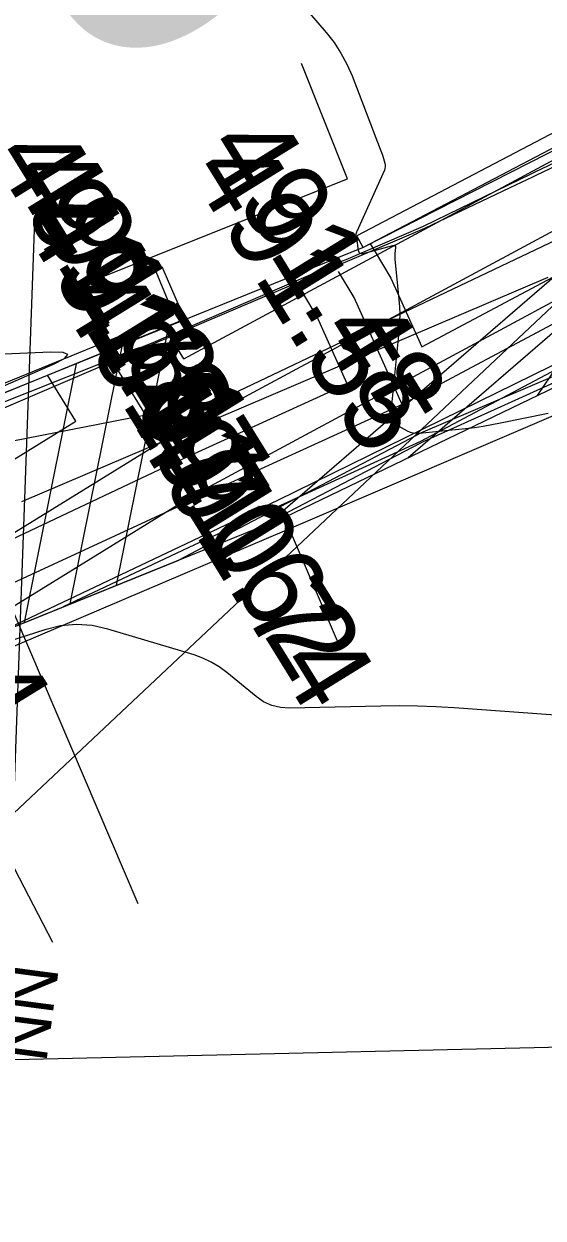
# Model space of a CAD drawing. Extents: x -636600 to -628587, y -1090963 to -1085869.
# Drawn here: x -629287.04 to -629274.54, y -1085989.59 to -1085960.82 of the extents above; entities that cross this region are included whole.
import ezdxf

# ---------------------------------------------------------------- set-up
doc = ezdxf.new("R2010")
doc.units = 0
for name, color, linetype in [('01_OBVOD PÚ', 7, 'Continuous'), ('01_PARCELY_NÁVRH_PC', 7, 'Continuous'), ('03_PC_OBJEKTY_STAV', 7, 'Continuous'), ('07_ELEKTRO', 7, 'Continuous'), ('07_OCH_P A POPISY TI', 7, 'Continuous'), ('07_PLYNOVOD', 7, 'Continuous'), ('07_VODOVOD', 7, 'Continuous'), ('15', 7, 'Continuous'), ('20', 7, 'Continuous'), ('23', 7, 'Continuous'), ('40', 7, 'Continuous'), ('53', 7, 'Continuous'), ('Ex_Major Contours', 7, 'Continuous'), ('Ex_Minor Contours', 7, 'Continuous'), ('HL_BODY', 7, 'Continuous'), ('koty_vše', 7, 'Continuous'), ('situace_osa', 7, 'Continuous'), ('situace_těleso', 7, 'Continuous'), ('situace_vozovka', 7, 'Continuous')]:
    doc.layers.add(name, color=color, linetype=linetype)

msp = doc.modelspace()

# ---------------------------------------------------------------- linework, layer by layer
at = {"layer": '01_OBVOD PÚ'}
for points in [[(-629155.01, -1085907.367), (-629156.256, -1085907.727), (-629165.804, -1085910.346), (-629173.347, -1085912.35), (-629177.805, -1085913.411), (-629195.991, -1085915.596), (-629203.29, -1085916.168), (-629208.252, -1085915.919), (-629220.17, -1085915.312), (-629224.699, -1085915.078), (-629231.201, -1085923.503), (-629240.071, -1085935.001), (-629245.493, -1085941.466), (-629252.697, -1085948.984), (-629257.046, -1085952.941), (-629267.93, -1085960.629), (-629269.557, -1085961.458), (-629278.874, -1085966.203), (-629292.164, -1085971.594), (-629296.97, -1085973.575), (-629300.843, -1085975.792), (-629302.092, -1085979.972), (-629318.438, -1085984.147)], [(-629266.244, -1086057.957), (-629268.803, -1086050.997), (-629269.843, -1086048.172), (-629290.687, -1085986.561), (-629293.491, -1085977.856), (-629280.741, -1085972.694), (-629268.115, -1085966.609), (-629257.413, -1085999.399), (-629247.153, -1086029.228), (-629248.071, -1086029.796), (-629246.732, -1086033.353), (-629237.453, -1086057.957)]]:
    msp.add_lwpolyline(points, dxfattribs=at)
at = {"layer": '01_PARCELY_NÁVRH_PC'}
msp.add_lwpolyline([(-629316.364, -1085988.132), (-629296.619, -1085985.712), (-629293.491, -1085977.856), (-629280.741, -1085972.694), (-629268.115, -1085966.609), (-629260.726, -1085963.048), (-629250.835, -1085955.574), (-629239.092, -1085942.609), (-629224.409, -1085923.812), (-629231.201, -1085923.503), (-629240.071, -1085935.001), (-629245.493, -1085941.466), (-629252.697, -1085948.984), (-629257.046, -1085952.941), (-629267.93, -1085960.629), (-629269.557, -1085961.458), (-629278.874, -1085966.203), (-629292.164, -1085971.594), (-629296.97, -1085973.575), (-629300.843, -1085975.792), (-629302.092, -1085979.972), (-629318.438, -1085984.147)], dxfattribs=at)
at = {"layer": '07_ELEKTRO'}
for points in [[(-629257.564, -1085953.778), (-629277.793, -1085971.273)], [(-629285.926, -1085974.793), (-629284.668, -1085968.553)]]:
    msp.add_lwpolyline(points, dxfattribs=at)
at = {"layer": '07_OCH_P A POPISY TI'}
for p, q in [((-629283.187, -1085968.887), (-629283.649, -1085968.14)), ((-629285.785, -1085970.39), (-629286.468, -1085969.284))]:
    msp.add_line(p, q, dxfattribs=at)
for points in [[(-629289.631, -1085976.293), (-629282.97, -1085972.177), (-629266.615, -1085963.364), (-629259.189, -1085959.233), (-629243.829, -1085945.088), (-629222.673, -1085920.382), (-629178.506, -1085918.51), (-629175.654, -1085932.991)], [(-629227.696, -1085919.057), (-629228.755, -1085922.658), (-629231.951, -1085928.064), (-629235.22, -1085932.607), (-629238.779, -1085936.608), (-629241.334, -1085939.589), (-629242.878, -1085941.253), (-629244.081, -1085942.792), (-629247.296, -1085946.362), (-629250.144, -1085949.185), (-629253.365, -1085952.522), (-629257.446, -1085956.186), (-629261.942, -1085959.701), (-629266.068, -1085962.444), (-629268.139, -1085963.469), (-629270.441, -1085966.264), (-629273.053, -1085968.514), (-629277.493, -1085970.882), (-629282.931, -1085973.369), (-629286.092, -1085974.86)], [(-629283.187, -1085968.887), (-629268.056, -1085960.733), (-629260.959, -1085956.785), (-629247.266, -1085944.175)], [(-629277.462, -1085968.599), (-629274.19, -1085966.854), (-629271.877, -1085964.861), (-629269.411, -1085961.866), (-629267.071, -1085960.707), (-629263.113, -1085958.079), (-629258.732, -1085954.653), (-629254.754, -1085951.081), (-629252.338, -1085948.578)], [(-629262.933, -1085957.099), (-629281.161, -1085972.864)], [(-629274.68, -1085969.773), (-629268.815, -1085961.111)], [(-629278.701, -1085966.116), (-629278.61, -1085966.269), (-629278.205, -1085966.946), (-629277.462, -1085968.599)], [(-629279.255, -1085969.489), (-629279.981, -1085967.872), (-629280.326, -1085967.296), (-629280.539, -1085966.941), (-629280.521, -1085966.872)], [(-629283.557, -1085968.103), (-629284.815, -1085974.343)], [(-629285.779, -1085969.004), (-629287.036, -1085975.242)], [(-629298.027, -1085977.963), (-629293.366, -1085975.931), (-629291.283, -1085974.952), (-629289.892, -1085974.402), (-629289.181, -1085973.997), (-629288.197, -1085973.605), (-629287.769, -1085973.439), (-629283.774, -1085971.555), (-629279.255, -1085969.489)], [(-629294.286, -1085975.642), (-629285.785, -1085970.39)]]:
    msp.add_lwpolyline(points, dxfattribs=at)
at = {"layer": '07_PLYNOVOD'}
for points in [[(-629250.856, -1085948.482), (-629254.059, -1085951.801), (-629258.089, -1085955.419), (-629262.528, -1085958.89), (-629266.569, -1085961.575), (-629268.775, -1085962.668), (-629271.159, -1085965.563), (-629273.622, -1085967.684), (-629277.936, -1085969.985), (-629279.093, -1085967.409), (-629279.468, -1085966.782)], [(-629277.936, -1085969.985), (-629283.353, -1085972.462), (-629287.832, -1085974.535), (-629288.746, -1085974.901), (-629289.459, -1085975.306), (-629292.954, -1085976.842), (-629298.324, -1085979.184), (-629298.53, -1085979.194)]]:
    msp.add_lwpolyline(points, dxfattribs=at)
at = {"layer": '07_VODOVOD'}
msp.add_line((-629285.058, -1085968.712), (-629283.72, -1085970.878), dxfattribs=at)
msp.add_lwpolyline([(-629294.765, -1085977.701), (-629283.72, -1085970.878), (-629267.335, -1085962.049), (-629260.074, -1085958.009), (-629244.911, -1085944.045), (-629223.388, -1085918.911), (-629177.284, -1085916.957), (-629174.472, -1085931.229)], dxfattribs=at)
at = {"layer": '20'}
for p, q in [((-629279.247, -1085964.553), (-629280.361, -1085961.768)), ((-629285.854, -1085967.196), (-629279.247, -1085964.553))]:
    msp.add_line(p, q, dxfattribs=at)
at = {"layer": '23'}
for p, q in [((-629272.013, -1085962.236), (-629279.023, -1085965.92)), ((-629271.864, -1085962.519), (-629278.874, -1085966.203)), ((-629278.874, -1085966.203), (-629279.023, -1085965.92)), ((-629283.997, -1085966.454), (-629283.439, -1085967.813)), ((-629283.168, -1085967.928), (-629283.708, -1085966.674)), ((-629283.439, -1085967.813), (-629296.861, -1085973.296)), ((-629283.168, -1085967.928), (-629296.965, -1085973.584)), ((-629280.657, -1085972.982), (-629269.395, -1085968.152)), ((-629290.701, -1085977.272), (-629280.657, -1085972.982)), ((-629280.657, -1085972.982), (-629279.478, -1085975.741))]:
    msp.add_line(p, q, dxfattribs=at)
at = {"layer": '40'}
for p, q in [((-629267.19, -1085962.664), (-629282.379, -1085969.909)), ((-629280.93, -1085972.293), (-629265.213, -1085964.57)), ((-629282.379, -1085969.909), (-629293.094, -1085971.997)), ((-629290.063, -1085976.631), (-629280.93, -1085972.293))]:
    msp.add_line(p, q, dxfattribs=at)
at = {"layer": '53'}
msp.add_line((-629287.29, -1085979.843), (-629286.774, -1085965.558), dxfattribs=at)
msp.add_lwpolyline([(-629287.29, -1085979.843), (-629266.269, -1085960.026)], dxfattribs=at)
at = {"layer": 'Ex_Major Contours'}
msp.add_lwpolyline([(-629289.694, -1085985.823), (-629268.167, -1085985.331)], dxfattribs=at)
at = {"layer": 'Ex_Minor Contours'}
for points in [[(-629280.563, -1085960.087), (-629279.764, -1085961.027), (-629279.575, -1085961.269), (-629279.409, -1085961.523), (-629279.264, -1085961.791), (-629279.142, -1085962.072), (-629278.461, -1085963.834), (-629278.446, -1085963.876), (-629278.431, -1085963.918), (-629278.417, -1085963.96), (-629278.404, -1085964.002), (-629278.352, -1085964.173), (-629278.343, -1085964.215), (-629278.342, -1085964.257), (-629278.348, -1085964.299), (-629278.362, -1085964.339), (-629279.026, -1085965.82), (-629279.031, -1085965.831), (-629279.035, -1085965.841), (-629279.039, -1085965.852), (-629279.043, -1085965.862), (-629279.061, -1085965.915), (-629279.062, -1085965.921), (-629279.062, -1085965.926), (-629279.06, -1085965.932), (-629279.057, -1085965.937), (-629279.042, -1085965.957), (-629279.038, -1085965.963), (-629279.035, -1085965.968), (-629279.033, -1085965.974), (-629279.032, -1085965.98), (-629278.991, -1085966.273), (-629278.978, -1085966.315), (-629278.955, -1085966.342), (-629278.921, -1085966.353), (-629278.877, -1085966.348), (-629278.159, -1085966.156), (-629278.129, -1085966.152), (-629278.109, -1085966.16), (-629278.099, -1085966.178), (-629278.097, -1085966.208), (-629278.111, -1085966.348), (-629278.114, -1085966.383), (-629278.114, -1085966.418), (-629278.113, -1085966.453), (-629278.111, -1085966.489), (-629278.012, -1085967.461), (-629277.999, -1085967.635), (-629277.994, -1085967.809), (-629277.998, -1085967.983), (-629278.01, -1085968.157), (-629278.212, -1085970.244), (-629278.21, -1085970.316), (-629278.189, -1085970.379), (-629278.149, -1085970.431), (-629278.09, -1085970.473), (-629277.815, -1085970.621), (-629277.746, -1085970.652), (-629277.674, -1085970.673), (-629277.599, -1085970.681), (-629277.523, -1085970.679), (-629276.409, -1085970.563), (-629276.198, -1085970.538), (-629275.988, -1085970.508), (-629275.778, -1085970.472), (-629275.57, -1085970.432), (-629274.421, -1085970.193)], [(-629293.248, -1085972.047), (-629286.328, -1085969.015), (-629286.058, -1085968.877), (-629285.979, -1085968.783), (-629286.091, -1085968.733), (-629286.395, -1085968.727), (-629288.074, -1085968.795)], [(-629265.943, -1085978.072), (-629276.68, -1085977.298), (-629277.121, -1085977.271), (-629277.563, -1085977.255), (-629278.005, -1085977.249), (-629278.447, -1085977.254), (-629280.645, -1085977.304), (-629280.866, -1085977.291), (-629281.074, -1085977.24), (-629281.27, -1085977.151), (-629281.452, -1085977.025), (-629282.156, -1085976.445), (-629282.337, -1085976.309), (-629282.529, -1085976.194), (-629282.731, -1085976.099), (-629282.944, -1085976.023), (-629285.015, -1085975.399), (-629285.396, -1085975.314), (-629285.776, -1085975.288), (-629286.156, -1085975.321), (-629286.535, -1085975.413), (-629288.716, -1085976.115)]]:
    msp.add_lwpolyline(points, dxfattribs=at)
at = {"layer": 'HL_BODY'}
for points in [[(-629288.226, -1085972.817), (-629284.299, -1085982.013)], [(-629290.954, -1085974.063), (-629286.349, -1085982.94)]]:
    msp.add_lwpolyline(points, dxfattribs=at)
at = {"layer": 'situace_osa'}
msp.add_lwpolyline([(-629274.426, -1085966.924), (-629276.514, -1085967.816), (-629278.379, -1085968.612), (-629278.468, -1085968.65), (-629283.066, -1085970.613), (-629287.099, -1085972.335)], dxfattribs=at)
at = {"layer": 'situace_těleso'}
for points in [[(-629289.746, -1085970.613), (-629289.63, -1085970.63), (-629289.215, -1085970.5), (-629288.629, -1085970.317), (-629288.039, -1085970.133), (-629283.965, -1085968.509), (-629279.373, -1085966.529), (-629279.282, -1085966.497), (-629277.422, -1085965.69), (-629275.379, -1085964.693), (-629274.833, -1085964.431), (-629274.735, -1085964.384), (-629274.094, -1085964.076), (-629273.455, -1085963.767), (-629272.819, -1085963.457), (-629272.186, -1085963.146), (-629271.557, -1085962.832), (-629270.935, -1085962.508), (-629270.443, -1085962.163), (-629270.355, -1085962.101), (-629269.781, -1085961.69), (-629269.255, -1085961.304)], [(-629273.493, -1085969.108), (-629275.563, -1085970.042), (-629277.412, -1085970.877), (-629277.497, -1085970.923), (-629281.418, -1085972.968)], [(-629294.977, -1085981.588), (-629293.491, -1085977.856), (-629281.418, -1085972.968)]]:
    msp.add_lwpolyline(points, dxfattribs=at)
at = {"layer": 'situace_vozovka'}
for points in [[(-629274.058, -1085964.158), (-629274.701, -1085964.465), (-629274.799, -1085964.511), (-629275.345, -1085964.771), (-629277.398, -1085965.746), (-629279.262, -1085966.543), (-629279.351, -1085966.581), (-629283.95, -1085968.544), (-629287.982, -1085970.266)], [(-629273.543, -1085968.993), (-629275.631, -1085969.885), (-629277.495, -1085970.681), (-629277.581, -1085970.726), (-629282.022, -1085973.058), (-629283.312, -1085973.735)], [(-629294.676, -1085980.833), (-629293.491, -1085977.856), (-629283.312, -1085973.735)]]:
    msp.add_lwpolyline(points, dxfattribs=at)

# ---------------------------------------------------------------- texts
at = {"layer": '03_PC_OBJEKTY_STAV'}
msp.add_text('Z6', height=7.5, rotation=301.7087, dxfattribs=at).set_placement((-629290.776, -1085952.592))
at = {"layer": '15'}
msp.add_text('NN', height=1.2, rotation=262.4266, dxfattribs=at).set_placement((-629287.386, -1085983.41))
at = {"layer": 'koty_vše'}
for s, p in [('491.48', (-629282.723, -1085963.778)), ('491.78', (-629287.846, -1085964.028)), ('491.81', (-629287.433, -1085964.45)), ('491.55', (-629283.082, -1085964.376)), ('491.91', (-629287.168, -1085965.582)), ('491.67', (-629287.046, -1085965.456)), ('491.70', (-629286.274, -1085967.41)), ('491.62', (-629284.808, -1085969.821)), ('491.74', (-629284.506, -1085970.557)), ('491.84', (-629292.287, -1085971.11))]:
    msp.add_text(s, height=2, rotation=301.7087, dxfattribs=at).set_placement(p)

doc.saveas('drawing.dxf')
